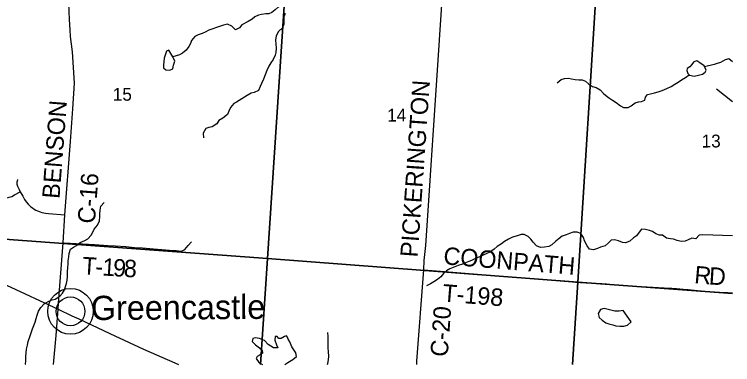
# Model space of a CAD drawing. Extents: x 114843 to 284848, y 317643 to 566895.
# Drawn here: x 272468 to 284848, y 317643 to 323675 of the extents above; entities that cross this region are included whole.
import ezdxf

# ---------------------------------------------------------------- set-up
doc = ezdxf.new("R2010")
doc.units = 0
for name, color, linetype in [('GM_X_County_Road', 7, 'Continuous'), ('GM_X_County_Road_Text', 7, 'Continuous'), ('GM_X_Minor_Lake', 7, 'Continuous'), ('GM_X_Minor_River', 7, 'Continuous'), ('GM_X_Section', 7, 'Continuous'), ('GM_X_Section_Text', 7, 'Continuous'), ('GM_X_Township_Road', 7, 'Continuous'), ('GM_X_Township_Road_Text', 7, 'Continuous'), ('GM_X_Unincorporated', 7, 'Continuous'), ('GM_X_Unincorporated_Location', 7, 'Continuous'), ('GM_X_Unincorporated_Text', 7, 'Continuous')]:
    doc.layers.add(name, color=color, linetype=linetype)

msp = doc.modelspace()

# ---------------------------------------------------------------- linework, layer by layer
at = {"layer": 'GM_X_County_Road'}
for points in [[(279402, 317643), (279407, 317705), (279525, 319275), (279531, 319439), (279557, 319697), (279875, 324451), (279976, 326028), (279997, 326334), (280007, 326497), (280120, 328268)], [(273223, 318598), (273227, 318699), (273306, 319742), (273338, 320225), (273436, 321484), (273477, 322048), (273502, 322489), (273470, 323030), (273437, 323296), (273431, 323410), (273418, 323590), (273414, 323724), (273408, 323866), (273405, 324043), (273395, 324157), (273397, 324327), (273394, 324665), (273394, 325048)], [(272334, 319013), (273223, 318598), (273459, 318484), (273578, 318431), (274112, 318180), (274693, 317911), (275234, 317673), (275295, 317643)], [(273143, 317643), (273186, 318144), (273223, 318598)]]:
    msp.add_lwpolyline(points, dxfattribs=at)
at = {"layer": 'GM_X_Minor_Lake'}
for points in [[(275199, 322943), (275128, 323059), (275092, 323041), (275051, 322923), (275039, 322803), (275039, 322755), (275081, 322723), (275148, 322715), (275198, 322738), (275211, 322798), (275231, 322870)], [(275231, 322870), (275199, 322943)], [(284357, 322788), (284283, 322843), (284233, 322877), (284181, 322858), (284139, 322808), (284109, 322772), (284063, 322743), (284056, 322707), (284078, 322659), (284104, 322627), (284182, 322614), (284258, 322630), (284330, 322645), (284372, 322680), (284390, 322716)], [(284390, 322716), (284357, 322788)], [(282961, 318578), (282893, 318562), (282815, 318565), (282746, 318581), (282682, 318600), (282632, 318612), (282568, 318595), (282532, 318525), (282545, 318457), (282601, 318411), (282664, 318363), (282716, 318348), (282782, 318326), (282832, 318309), (282903, 318303), (282971, 318304), (283037, 318322), (283100, 318379)], [(282961, 318578), (282893, 318562), (282815, 318565), (282746, 318581), (282682, 318600), (282632, 318612), (282568, 318595), (282532, 318525), (282545, 318457), (282601, 318411), (282664, 318363), (282716, 318348), (282782, 318326), (282832, 318309), (282903, 318303), (282971, 318304), (283037, 318322), (283100, 318379)], [(283100, 318379), (282961, 318578)], [(276963, 318130), (276955, 318062), (276988, 317984), (277006, 317934), (276934, 317933), (276844, 317991), (276777, 318058), (276695, 318094), (276624, 318103), (276576, 318093), (276569, 318040), (276625, 317985), (276690, 317931), (276740, 317890), (276746, 317843), (276703, 317811), (276655, 317783), (276633, 317746), (276688, 317677), (276743, 317643)], [(276963, 318129), (276955, 318062), (276988, 317984), (277006, 317934), (276934, 317933), (276844, 317991), (276777, 318058), (276695, 318094), (276624, 318103), (276576, 318093), (276569, 318040), (276625, 317985), (276690, 317931), (276740, 317890), (276746, 317843), (276703, 317811), (276655, 317783), (276633, 317746), (276688, 317677), (276743, 317643)], [(277027, 318094), (276999, 318129), (276963, 318129)], [(277131, 317643), (277180, 317681), (277270, 317732), (277330, 317784), (277319, 317846), (277250, 317948), (277216, 318034), (277189, 318080), (277173, 318114), (277157, 318140), (277123, 318125), (277065, 318095), (277027, 318094)], [(277131, 317643), (277180, 317681), (277270, 317732), (277330, 317784), (277319, 317846), (277250, 317948), (277216, 318034), (277189, 318080), (277173, 318114), (277157, 318140), (277123, 318125), (277065, 318095), (277027, 318094)]]:
    msp.add_lwpolyline(points, dxfattribs=at)
at = {"layer": 'GM_X_Minor_River'}
for points in [[(277186, 323923), (277134, 323927), (277047, 323852), (277017, 323800), (276965, 323753), (276908, 323708), (276856, 323684), (276804, 323684), (276730, 323675), (276678, 323662), (276614, 323634), (276564, 323595), (276500, 323555)], [(277136, 323688), (277114, 323632), (277115, 323508), (277090, 323443), (277018, 323381), (276981, 323306), (276967, 323230), (276974, 323164), (276980, 323094), (276975, 323021), (276963, 322971), (276928, 322899), (276888, 322840), (276854, 322786), (276817, 322709), (276789, 322637), (276760, 322557), (276726, 322484), (276705, 322434), (276677, 322365), (276601, 322331), (276549, 322320), (276478, 322278)], [(276500, 323555), (276389, 323495), (276348, 323443), (276282, 323411), (276215, 323470), (276141, 323506), (276071, 323490), (276005, 323468), (275953, 323451), (275889, 323429), (275817, 323401), (275754, 323369), (275704, 323347), (275636, 323321), (275580, 323294), (275521, 323228), (275501, 323176), (275477, 323120), (275427, 323060), (275363, 323010), (275313, 322980), (275199, 322943)], [(284848, 322859), (284847, 322860), (284785, 322909), (284717, 322891), (284637, 322846), (284581, 322828), (284531, 322811), (284365, 322770)], [(281822, 322498), (281892, 322555), (281950, 322573), (282020, 322578), (282072, 322568), (282132, 322553), (282198, 322549), (282257, 322548), (282311, 322528), (282365, 322481), (282434, 322435), (282494, 322417), (282564, 322374), (282629, 322308), (282707, 322243), (282778, 322197), (282842, 322156), (282913, 322100), (282969, 322071), (283049, 322071), (283101, 322102), (283167, 322150), (283227, 322169), (283277, 322177), (283336, 322198), (283348, 322248), (283380, 322298), (283434, 322309), (283502, 322324), (283564, 322340), (283636, 322367), (283713, 322399), (283787, 322434), (283853, 322473), (283909, 322509), (283967, 322548), (284034, 322587), (284101, 322632)], [(276478, 322278), (276298, 322161), (276248, 322141), (276192, 322071), (276167, 322009), (276141, 321949), (276061, 321887), (275991, 321849), (275955, 321791), (275879, 321740), (275819, 321728), (275767, 321708), (275721, 321628), (275727, 321552)], [(272652, 317643), (272659, 317651), (272665, 317711), (272667, 317784), (272669, 317844), (272678, 317908), (272692, 317978), (272708, 318040), (272740, 318137), (272759, 318193), (272781, 318257), (272803, 318317), (272827, 318375), (272845, 318437), (272861, 318497), (272884, 318565), (272922, 318625), (272984, 318693), (273060, 318737), (273120, 318757), (273172, 318772), (273252, 318820), (273296, 318872), (273330, 318930), (273350, 318990), (273364, 319042), (273377, 319098), (273381, 319160), (273383, 319246), (273387, 319308), (273394, 319378), (273396, 319430), (273404, 319500), (273410, 319558), (273436, 319630), (273486, 319666), (273538, 319694), (273601, 319748), (273680, 319781), (273736, 319811), (273793, 319873), (273823, 319925), (273843, 319977), (273901, 320045), (273933, 320117), (273939, 320189), (273940, 320241), (273944, 320303), (273958, 320371), (274018, 320435)], [(284848, 319862), (284335, 319877), (284269, 319872), (284215, 319812), (284145, 319821), (284081, 319790), (284029, 319770), (283959, 319763), (283889, 319783), (283827, 319804), (283777, 319810), (283708, 319819), (283638, 319871), (283588, 319875), (283524, 319896), (283467, 319936), (283417, 319953), (283345, 319969), (283275, 319976), (283235, 319926), (283189, 319859), (283140, 319827), (283076, 319772), (283004, 319743), (282952, 319749), (282880, 319774), (282809, 319794), (282757, 319785), (282700, 319737), (282648, 319692), (282568, 319668), (282516, 319643), (282448, 319623), (282382, 319634), (282342, 319692), (282297, 319778), (282277, 319832), (282232, 319901), (282166, 319927), (282100, 319924), (282034, 319902), (281976, 319881), (281910, 319857), (281860, 319816), (281798, 319768), (281731, 319707), (281677, 319680), (281607, 319664), (281539, 319659), (281467, 319691), (281408, 319752), (281372, 319802), (281321, 319852), (281255, 319887), (281205, 319885), (281119, 319858), (281055, 319838)], [(281055, 319838), (280983, 319803), (280917, 319766), (280866, 319726), (280792, 319675), (280736, 319632), (280664, 319580), (280611, 319559), (280547, 319529), (280485, 319500), (280425, 319476), (280349, 319439), (280299, 319418), (280241, 319396), (280189, 319371), (280119, 319351), (280030, 319318), (279976, 319295), (279918, 319261), (279866, 319210), (279817, 319158), (279763, 319107), (279695, 319067), (279639, 319034), (279573, 319003)], [(277863, 317643), (277869, 317664), (277883, 317727), (277890, 317791), (277884, 317865), (277877, 317931), (277876, 318067), (277878, 318129), (277871, 318198)]]:
    msp.add_lwpolyline(points, dxfattribs=at)
at = {"layer": 'GM_X_Section'}
for points in [[(271825, 325261), (277185, 324869), (276828, 319472), (271509, 319860)], [(277185, 324869), (282518, 324442), (282178, 319065), (276828, 319472)]]:
    msp.add_lwpolyline(points, close=True, dxfattribs=at)
for points in [[(284848, 318869), (282178, 319065), (282518, 324442), (284848, 324288)], [(271341, 317643), (271509, 319860), (276828, 319472), (276708, 317643)], [(276708, 317643), (276828, 319472), (282178, 319065), (282090, 317643)], [(282090, 317643), (282178, 319065), (284848, 318869)]]:
    msp.add_lwpolyline(points, dxfattribs=at)
at = {"layer": 'GM_X_Township_Road'}
msp.add_line((284848, 322169), (284572, 322389), dxfattribs=at)
for points in [[(272524, 320833), (272515, 320801), (272512, 320785), (272511, 320768), (272512, 320751), (272521, 320718), (272549, 320658), (272569, 320621), (272612, 320543), (272645, 320486), (272673, 320445), (272705, 320407), (272728, 320383), (272753, 320361), (272779, 320341), (272807, 320322), (272835, 320306), (272865, 320291), (272911, 320272), (272942, 320262), (272975, 320255), (273007, 320250), (273057, 320245), (273338, 320225)], [(271938, 320210), (272011, 320359), (272027, 320387), (272047, 320412), (272058, 320424), (272082, 320446), (272109, 320465), (272122, 320474), (272152, 320487), (272183, 320497), (272215, 320503), (272330, 320516), (272358, 320521), (272378, 320526), (272423, 320541), (272470, 320565), (272569, 320621)], [(273306, 319742), (273324, 319741), (273851, 319711), (274080, 319697), (274213, 319688), (274390, 319676), (274537, 319663), (274675, 319652), (274863, 319636), (275009, 319624), (275143, 319615), (275220, 319609), (275242, 319608), (275255, 319607), (275335, 319600), (275348, 319600), (275361, 319602), (275373, 319606), (275385, 319612), (275395, 319619), (275404, 319628), (275461, 319693), (275518, 319758)], [(279525, 319275), (282086, 319070), (282110, 319067), (282142, 319064), (282158, 319063), (282223, 319059), (282255, 319057), (282303, 319055), (282320, 319054), (282336, 319053), (282352, 319052), (282384, 319051), (282416, 319049), (282465, 319047), (282529, 319043), (282591, 319038), (282674, 319033), (282722, 319029), (282772, 319024), (282803, 319022), (282838, 319019), (282884, 319015), (282917, 319013), (282949, 319011), (283015, 319005), (283064, 319001), (283244, 318990), (283374, 318982), (283452, 318979), (283473, 318978), (283571, 318972), (283667, 318967), (283799, 318958), (283882, 318954), (283996, 318945), (284079, 318939), (284241, 318921), (284371, 318911), (284535, 318899), (284715, 318888), (284765, 318886), (284848, 318881)]]:
    msp.add_lwpolyline(points, dxfattribs=at)
at = {"layer": 'GM_X_Unincorporated'}
for radius in [393, 249]:
    msp.add_circle((273435, 318561), radius, dxfattribs=at)
at = {"layer": 'GM_X_Unincorporated_Location'}
msp.add_line((273435, 318561), (273435, 318561), dxfattribs=at)

# ---------------------------------------------------------------- texts
at = {"layer": 'GM_X_County_Road_Text'}
for s, height, rotation, p in [('PICKERINGTON', 300.03, 85.9815, (279418, 319485)), ('BENSON', 300, 85.5937, (273245, 320493)), ('C-16', 300, 85.5938, (273855, 320065)), ('C-20', 300, 85.9364, (279936, 317771))]:
    msp.add_text(s, height=height, rotation=rotation, dxfattribs=at).set_placement(p)
at = {"layer": 'GM_X_Section_Text'}
for s, rotation, p in [('15', 0.4146, (274165, 322187)), ('14', 0.4146, (278894, 321829)), ('13', 0.4147, (284314, 321382))]:
    msp.add_text(s, height=221, rotation=rotation, dxfattribs=at).set_placement(p)
at = {"layer": 'GM_X_Township_Road_Text'}
for s, rotation, p in [('COONPATH', 355.3572, (279855, 319372)), ('T', 356.4043, (273630, 319201)), ('1', 356.4309, (273977, 319179)), ('9', 356.5302, (274162, 319167)), ('8', 356.865, (274348, 319156)), ('-', 356.4206, (273854, 319186)), ('R', 354.9892, (284179, 319047)), ('D', 356.317, (284432, 319025)), ('T-198', 355.3718, (279838, 318732))]:
    msp.add_text(s, height=300, rotation=rotation, dxfattribs=at).set_placement(p)
at = {"layer": 'GM_X_Unincorporated_Text'}
msp.add_text('Greencastle', height=417.04, rotation=0.4145, dxfattribs=at).set_placement((273787, 318410))

doc.saveas('drawing.dxf')
